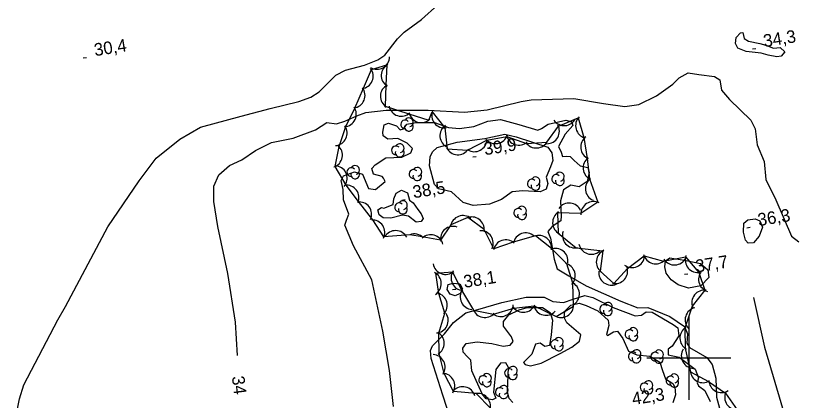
# Model space of a CAD drawing. Extents: x 646142 to 649934, y 5874075 to 5876351.
# Drawn here: x 649039.6 to 649225.9, y 5875189.9 to 5875281.5 of the extents above; entities that cross this region are included whole.
import ezdxf

# ---------------------------------------------------------------- set-up
doc = ezdxf.new("R2010")
doc.units = 0
for name, color, linetype in [('Niveau 1', 7, 'Continuous'), ('Niveau 2', 7, 'Continuous'), ('Niveau 3', 7, 'Continuous'), ('Niveau 4', 7, 'Continuous'), ('Niveau 44', 7, 'Continuous'), ('Niveau 61', 7, 'Continuous')]:
    doc.layers.add(name, color=color, linetype=linetype)

msp = doc.modelspace()

# ---------------------------------------------------------------- linework, layer by layer
at = {"layer": 'Niveau 1'}
for points in [[(649161.47, 5875212.05), (649165.13, 5875212.02), (649166.98, 5875210.86), (649167.55, 5875208.98), (649167.18, 5875205.52), (649166.82, 5875202.97), (649165.71, 5875202.73), (649164.58, 5875203.51), (649163.47, 5875203.27), (649162.63, 5875200.89), (649160.59, 5875198.95), (649160.99, 5875198.42), (649162.29, 5875198.11), (649164.83, 5875198.75), (649169.33, 5875201.09), (649172.11, 5875202.55), (649173.98, 5875204.01), (649174.25, 5875205.53), (649170.94, 5875208.34), (649170.32, 5875209.64), (649170.48, 5875211.14), (649171.9, 5875212.56), (649173.9, 5875213.02), (649175.55, 5875212.52), (649178.33, 5875211.24), (649180.77, 5875209.01), (649180.93, 5875207.77), (649180.4, 5875205.55), (649180.66, 5875205.35), (649182.04, 5875206.19), (649183.03, 5875206.42), (649184.28, 5875204.62), (649185.68, 5875201.59), (649187.61, 5875200.78), (649190.72, 5875200.45), (649193.07, 5875199.01), (649193.77, 5875197.04), (649194.47, 5875195.06), (649196.21, 5875193.89), (649196.66, 5875193.03), (649196.88, 5875191.23), (649196.2, 5875189.33)], [(649158.11, 5875189.42), (649157.2, 5875190.34), (649156.77, 5875192.01), (649156.97, 5875195.91), (649157.08, 5875197.75), (649156.38, 5875198.81), (649155.13, 5875198.78), (649154.06, 5875197.29), (649153.48, 5875191.86), (649154, 5875190.43), (649153.25, 5875190.01), (649151.73, 5875190.29), (649150.79, 5875191.44), (649148.29, 5875196.97), (649148.09, 5875199.46), (649147.18, 5875200.38), (649146.25, 5875201.42), (649146.14, 5875202.32), (649146.92, 5875203.43), (649149.6, 5875203.85), (649153.07, 5875203.45), (649155.77, 5875202.85), (649157.46, 5875203.04), (649158.15, 5875203.92), (649157.78, 5875205.02), (649155.88, 5875207.54), (649155.85, 5875208.67), (649157.13, 5875210.3), (649159.6, 5875211.5), (649161.47, 5875212.05)]]:
    msp.add_lwpolyline(points, dxfattribs=at)
at = {"layer": 'Niveau 2'}
for points in [[(649039.59, 5875185.42), (649040.49, 5875190.23), (649041.58, 5875193.58), (649049.68, 5875209.09), (649051.47, 5875212.29), (649061.55, 5875231.24), (649069.05, 5875242.2), (649073.1, 5875247.6), (649078.74, 5875252.14), (649083.68, 5875255), (649093.35, 5875257.59), (649100.24, 5875259.41), (649107.04, 5875261.1), (649109.9, 5875262.11), (649111.92, 5875263.38), (649115.9, 5875267.39), (649118.17, 5875268.56), (649122.72, 5875269.77), (649125.9, 5875271.04), (649127.59, 5875272.16), (649130.56, 5875276.05), (649132.2, 5875277.61), (649136.3, 5875280.6), (649140.23, 5875284.14)], [(649217.25, 5875272.63), (649213.66, 5875273.02), (649211.73, 5875273.83), (649211.13, 5875274.91), (649211.3, 5875276.3), (649212.31, 5875277.45), (649212.87, 5875277.51), (649213.17, 5875276.06), (649214.26, 5875275.49), (649216.97, 5875274.89), (649218.39, 5875274.48), (649220.2, 5875273.77), (649221.78, 5875273.94), (649222.93, 5875272.93), (649222.03, 5875271.91), (649221.03, 5875271.69), (649218.91, 5875272.13), (649217.25, 5875272.63)], [(649092.48, 5875200.55), (649091.96, 5875208.52), (649090.18, 5875220.13), (649087.78, 5875231.32), (649086.81, 5875237.28), (649086.82, 5875240.95), (649087.98, 5875243.6), (649090.57, 5875245.85), (649093.5, 5875247.21), (649096.78, 5875249.42), (649100.56, 5875251.34), (649105.7, 5875252.38), (649111.07, 5875254.37), (649113.73, 5875256.05), (649116.06, 5875255.74), (649118.04, 5875256.42), (649120.87, 5875257.66), (649123.06, 5875258.48), (649127.92, 5875259.03), (649130.9, 5875259.03), (649137.89, 5875259.02), (649146.54, 5875258.52), (649151.96, 5875259.13), (649160.08, 5875261.09), (649162.44, 5875261.47), (649172.58, 5875261.82), (649179.72, 5875260.58), (649184.73, 5875259.89), (649188.1, 5875260.38), (649192.31, 5875262.47), (649196.2, 5875265.2), (649197.73, 5875266.75), (649199.87, 5875267.91)], [(649199.87, 5875267.91), (649202.44, 5875267.51), (649206.16, 5875267.02), (649207.4, 5875266.24), (649207.82, 5875263.77), (649209.7, 5875261.58), (649214.77, 5875256.66), (649215.83, 5875254.61), (649216.3, 5875250.77), (649217.94, 5875246.83), (649218.35, 5875242.53), (649220.79, 5875237.65), (649224.49, 5875229.03), (649226.27, 5875227.63)], [(649129.66, 5875188.4), (649128.72, 5875196.99), (649127.1, 5875206.42), (649124.45, 5875218.6), (649120.13, 5875226.69), (649118.04, 5875231.6), (649118.46, 5875232.79), (649118.97, 5875234.22), (649117.75, 5875237.63), (649117.67, 5875240.14), (649117.18, 5875242.26), (649117.74, 5875243.35), (649120.36, 5875244.33), (649122.26, 5875243.75), (649123.71, 5875240.37), (649125.34, 5875240.1), (649127.62, 5875242.07), (649127.29, 5875242.84), (649126.9, 5875243.25), (649124.89, 5875243.82), (649124.49, 5875245.15), (649125.3, 5875246.04), (649127.84, 5875247.7), (649131.6, 5875247.79), (649133.76, 5875248.83), (649134.2, 5875249.91), (649132.91, 5875251.14), (649130.71, 5875252.26), (649128.32, 5875252.1), (649127.2, 5875252.89), (649127.09, 5875253.79), (649127.44, 5875255.55), (649128.43, 5875255.89), (649130.33, 5875255.31), (649131.25, 5875254.38), (649132.02, 5875254.58), (649132.8, 5875255.7), (649134.93, 5875256.06), (649139.38, 5875256.11), (649142.74, 5875254.89), (649145.4, 5875254.62), (649148.77, 5875255.12), (649152.15, 5875256.42), (649155.12, 5875256.83)], [(649155.12, 5875256.83), (649159.5, 5875255.61), (649164.01, 5875254.3), (649164.89, 5875254.63), (649166.46, 5875255.72), (649170.69, 5875256.66), (649172.12, 5875256.25), (649172.34, 5875255.36), (649170.53, 5875253.32), (649168.95, 5875250.4), (649169.58, 5875248.99), (649169.94, 5875248), (649170.84, 5875248.1), (649171.77, 5875247.98), (649172.68, 5875247.05), (649174.1, 5875245.73), (649175.98, 5875245.37), (649176.24, 5875244.14), (649175.82, 5875242.03), (649173.91, 5875240.79), (649171.93, 5875241.13), (649170.12, 5875240.01), (649169.41, 5875237.42), (649169.62, 5875233.89), (649169.55, 5875232.63), (649167.42, 5875231.35), (649166.43, 5875230.1), (649167.08, 5875228.57), (649167.47, 5875226.33), (649167.93, 5875223.52), (649168.68, 5875221.2), (649171.39, 5875219.57), (649175.58, 5875217.18), (649183.8, 5875213.55), (649187.89, 5875211.95), (649190.28, 5875212), (649195.47, 5875209.84), (649198.96, 5875207.5), (649199.74, 5875205.76), (649199.56, 5875203.56), (649200.15, 5875202.48), (649204.33, 5875200.1), (649205.57, 5875198.41), (649206.43, 5875195.19), (649206.65, 5875190.64), (649207.91, 5875185.98)], [(649160.43, 5875239.82), (649157.95, 5875239.54), (649155.38, 5875237.76), (649152.55, 5875236.64), (649148.59, 5875236.3), (649146.21, 5875237.06), (649143.5, 5875239.6), (649140.33, 5875240.27), (649139.41, 5875241.31), (649138.18, 5875245.74), (649138.36, 5875247.93), (649138.9, 5875249.13), (649140.03, 5875250.17), (649144.78, 5875251.4), (649151.41, 5875252.27), (649156.2, 5875253.27), (649158.9, 5875252.66), (649166.39, 5875250.2), (649167.36, 5875248.83), (649167.59, 5875247.03), (649167.09, 5875245.49), (649166.02, 5875243.08), (649166.44, 5875241.53), (649166.03, 5875240.23), (649164.62, 5875239.61), (649163.13, 5875239.67), (649160.43, 5875239.82)], [(649127.36, 5875235.71), (649129.54, 5875236.53), (649129.72, 5875237.92), (649130.24, 5875239.24), (649131.52, 5875239.96), (649132.97, 5875239.32), (649133.42, 5875237.55), (649134.29, 5875236.96), (649135.4, 5875235.37), (649136.21, 5875234.32), (649136.69, 5875233.24), (649136.21, 5875232.5), (649135.08, 5875232.37), (649133.2, 5875233.75), (649131.79, 5875234.05), (649129.03, 5875233.28), (649127.19, 5875233.41), (649126.19, 5875234.09), (649125.92, 5875235.32), (649126.77, 5875235.87), (649127.36, 5875235.71)], [(649215.41, 5875227.46), (649214.17, 5875227.32), (649213.51, 5875228.05), (649213.05, 5875229.94), (649213.12, 5875232.12), (649214.05, 5875232.91), (649215.86, 5875233.12), (649216.94, 5875232.67), (649217.59, 5875231.14), (649216.82, 5875229), (649215.41, 5875227.46)], [(649195.83, 5875218.59), (649194.6, 5875220.17), (649194.29, 5875221.74), (649194.47, 5875223.13), (649195.52, 5875223.82), (649199.37, 5875223.23), (649202.78, 5875222.48), (649204.56, 5875220.96), (649204.79, 5875219.16), (649202.86, 5875217.22), (649199.95, 5875216.66), (649197.46, 5875217.41), (649195.83, 5875218.59)], [(649143.85, 5875217.83), (649145.47, 5875217.67), (649146.07, 5875216.48), (649145.52, 5875215.39), (649144.34, 5875214.8), (649143.14, 5875215.23), (649142.44, 5875216.3), (649142.64, 5875217.46), (649143.85, 5875217.83)], [(649144.13, 5875182.79), (649141.38, 5875191.16), (649138.6, 5875199.87), (649138.47, 5875201.8), (649138.91, 5875202.88), (649141.76, 5875205.72), (649143.93, 5875208.48), (649146.85, 5875210.76), (649149.72, 5875211.54), (649155.45, 5875213.23), (649161.24, 5875214.46), (649165.57, 5875214.5), (649167.64, 5875213.48), (649170.19, 5875213.19), (649172.48, 5875214.03), (649175.23, 5875214.91), (649177.11, 5875214.44), (649181.98, 5875212.03), (649187.25, 5875210), (649188.71, 5875210.17), (649189.87, 5875210.99), (649191.25, 5875210.92), (649196.29, 5875207.95), (649197.42, 5875207.17), (649197.65, 5875205.25), (649196.02, 5875202.78), (649195.08, 5875202.1), (649195.13, 5875200.74), (649197.71, 5875200.23), (649201.49, 5875197.35), (649202.32, 5875195.27), (649202, 5875194.09), (649202.33, 5875193.33), (649203.83, 5875192.25), (649205.07, 5875189.65)]]:
    msp.add_lwpolyline(points, dxfattribs=at)
at = {"layer": 'Niveau 3'}
for p, q in [((649215.16, 5875273.6), (649215.95, 5875273.72)), ((649055.67, 5875271.48), (649056.46, 5875271.6)), ((649148.56, 5875247.88), (649149.35, 5875248)), ((649131.59, 5875237.62), (649132.38, 5875237.74)), ((649213.82, 5875231.01), (649214.61, 5875231.13)), ((649198.99, 5875219.94), (649199.78, 5875220.07)), ((649143.7, 5875216.27), (649144.49, 5875216.4))]:
    msp.add_line(p, q, dxfattribs=at)
at = {"layer": 'Niveau 4'}
msp.add_lwpolyline([(649215.47, 5875214.38), (649218.08, 5875202.54), (649223.01, 5875185.92), (649226.96, 5875173.43), (649231.26, 5875167.38), (649236.25, 5875160.39), (649245.88, 5875148.3), (649252.3, 5875139.97), (649257.6, 5875134.26), (649259.74, 5875130.83), (649263.95, 5875121.88), (649267.68, 5875107.59), (649271.74, 5875093.43), (649275.89, 5875079.48), (649278.77, 5875067.46), (649283.35, 5875053.77), (649287.51, 5875038.86), (649289.97, 5875028.38), (649291.93, 5875020.02), (649292.87, 5875011.54), (649292.61, 5875003.38), (649291.16, 5874997.31)], dxfattribs=at)
at = {"layer": 'Niveau 44'}
for points in [[(649168.38, 5875209.88), (649172.55, 5875212.37), (649172.35, 5875217.78), (649170.92, 5875222.42), (649167.29, 5875226.08), (649163.48, 5875229.08), (649158.15, 5875227.61), (649153.57, 5875226.02), (649151.28, 5875230.58), (649147.37, 5875233.44), (649143.31, 5875231.69), (649140.85, 5875228.08), (649136.51, 5875228.83), (649133.55, 5875229.36), (649127.37, 5875228.82), (649124.69, 5875232.87), (649121.28, 5875237.28), (649118.36, 5875241.16), (649115.73, 5875245.61), (649116.66, 5875250.37), (649118.31, 5875255.13), (649120.42, 5875259.5), (649122.48, 5875264.23), (649124.36, 5875268.71), (649128.04, 5875269.8), (649127.85, 5875264.95), (649127.65, 5875259.96), (649133.29, 5875258.16), (649138.05, 5875256.64), (649138.85, 5875258.59)], [(649138.85, 5875258.59), (649141.89, 5875254.81), (649142.45, 5875249.81), (649147.29, 5875249.5), (649151.88, 5875251.87), (649156.65, 5875252.78), (649161.36, 5875251.08), (649166.21, 5875251.42), (649168.93, 5875255.24), (649173.68, 5875257.19), (649174.98, 5875252.52), (649175.79, 5875247.49), (649176.34, 5875242.67), (649178.37, 5875237.08), (649174.31, 5875234.42), (649168.7, 5875234.59), (649168.89, 5875229.74), (649173.21, 5875226.23), (649179.51, 5875225.51), (649178.92, 5875220.69), (649182.12, 5875217.71), (649185.38, 5875221.32), (649189.34, 5875224.34), (649194.02, 5875223.07), (649199.24, 5875224.08), (649202.37, 5875220.37), (649203.85, 5875216.15), (649200.85, 5875212.33), (649199.07, 5875207.12), (649199.17, 5875202.26), (649200.4, 5875196.7), (649204.68, 5875194.42), (649208.73, 5875191.62), (649211.52, 5875187.65)], [(649152.72, 5875188.02), (649149.34, 5875191.51), (649143.91, 5875192), (649141.7, 5875196.32), (649140.51, 5875201.06), (649140.45, 5875205.91), (649141.86, 5875210.71), (649140.43, 5875215.35), (649139.69, 5875220.18), (649143.7, 5875220.48), (649145.82, 5875216.12), (649148.69, 5875211.37), (649153.45, 5875210.42), (649158.35, 5875211.85), (649163.17, 5875212.4), (649168.38, 5875209.88)]]:
    msp.add_lwpolyline(points, dxfattribs=at)
for centre, radius, start, end in [((649125.72, 5875271.77), 3, 238.6662, 358.6442), ((649121.8, 5875267.15), 3, 277.2923, 37.2702), ((649129.71, 5875267.31), 3, 117.7787, 237.7567), ((649129.51, 5875262.31), 3, 117.7787, 237.7567), ((649119.86, 5875262.54), 3, 277.2923, 37.2702), ((649117.78, 5875258.08), 3, 274.2315, 34.2094), ((649131.51, 5875260.58), 3, 192.3468, 312.3248), ((649136.27, 5875259.06), 3, 192.3468, 312.3248), ((649141.74, 5875257.81), 3, 158.884, 278.8619), ((649176.03, 5875255.33), 3, 135.5826, 255.5606), ((649132.41, 5875255.61), 1.05, 44.1154, 269.804), ((649133.31, 5875255.09), 1.05, 166.9369, 29.6212), ((649133.31, 5875256.14), 1.05, 282.2692, 149.7263), ((649143.71, 5875252.93), 3, 124.6635, 244.6415), ((649166.18, 5875254.03), 3, 269.724, 29.702), ((649170.33, 5875258.35), 3, 213.9081, 333.886), ((649115.6, 5875253.58), 3, 274.2315, 34.2094), ((649148.89, 5875252.13), 3, 238.6523, 358.6303), ((649153.94, 5875254.06), 3, 220.7067, 340.6846), ((649159.52, 5875253.69), 3, 191.5714, 311.5493), ((649163.66, 5875253.01), 3, 214.0508, 334.0287), ((649177.25, 5875250.25), 3, 126.5145, 246.4924), ((649114.47, 5875248.33), 3, 288.9309, 48.9088), ((649130.22, 5875249.45), 1.05, 44.1154, 269.804), ((649131.12, 5875249.98), 1.05, 282.2692, 149.7263), ((649144.98, 5875251.41), 3, 206.3426, 326.3206), ((649131.12, 5875248.93), 1.05, 166.9369, 29.6212), ((649177.82, 5875245.28), 3, 126.5145, 246.4924), ((649115.6, 5875242.79), 3, 319.025, 79.003), ((649119.59, 5875244.26), 1.05, 44.1154, 269.804), ((649120.49, 5875243.74), 1.05, 166.9369, 29.6212), ((649120.49, 5875244.79), 1.05, 282.2692, 149.7263), ((649134.41, 5875243.82), 1.05, 44.1154, 269.804), ((649135.31, 5875244.35), 1.05, 282.2692, 149.7263), ((649169.28, 5875243.17), 1.05, 282.2692, 149.7263), ((649135.31, 5875243.3), 1.05, 166.9369, 29.6212), ((649162.6, 5875241.53), 1.05, 44.1154, 269.804), ((649163.5, 5875242.06), 1.05, 282.2692, 149.7263), ((649168.38, 5875242.64), 1.05, 44.1154, 269.804), ((649169.28, 5875242.12), 1.05, 166.9369, 29.6212), ((649178.38, 5875240.31), 3, 126.5145, 246.4924), ((649118.41, 5875238.16), 3, 337.094, 97.072), ((649163.5, 5875241.01), 1.05, 166.9369, 29.6212), ((649121.43, 5875234.17), 3, 337.094, 97.072), ((649130.98, 5875235.88), 1.05, 44.1154, 269.804), ((649131.88, 5875236.41), 1.05, 282.2692, 149.7263), ((649171.51, 5875233.9), 3, 24.708, 144.6859), ((649177.3, 5875234.27), 3, 63.2355, 183.2135), ((649131.88, 5875235.36), 1.05, 166.9369, 29.6212), ((649159.37, 5875234.56), 1.05, 44.1154, 269.804), ((649160.27, 5875235.09), 1.05, 282.2692, 149.7263), ((649146.21, 5875230.92), 3, 51.0453, 171.0232), ((649148.28, 5875230.59), 3, 353.7901, 113.7681), ((649160.27, 5875234.04), 1.05, 166.9369, 29.6212), ((649170.56, 5875232.24), 3, 122.3133, 242.2913), ((649124.56, 5875229.87), 3, 333.4866, 93.4645), ((649143.84, 5875228.35), 3, 71.1586, 191.1365), ((649130.16, 5875227.34), 3, 28.829, 148.8069), ((649134.58, 5875226.54), 3, 44.0033, 110.8523), ((649138.52, 5875226.36), 3, 13.7468, 133.7248), ((649150.41, 5875227.3), 3, 334.4696, 94.4475), ((649161.16, 5875226.78), 3, 49.099, 169.0769), ((649172.89, 5875229.21), 3, 162.0668, 282.0448), ((649156.44, 5875225.15), 3, 49.099, 169.0769), ((649164.29, 5875226.19), 3, 351.7498, 111.7278), ((649168.22, 5875223.1), 3, 351.7498, 111.7278), ((649176.79, 5875227.69), 3, 191.0345, 311.0124), ((649180.96, 5875222.88), 3, 113.0325, 233.0104), ((649186.48, 5875224.54), 3, 233.463, 353.441), ((649192.14, 5875225.41), 3, 194.7702, 314.7482), ((649196.59, 5875225.15), 3, 213.4047, 333.3827), ((649202.15, 5875223.36), 3, 160.2567, 280.2346), ((649142.05, 5875222.91), 3, 190.04, 310.0179), ((649169.95, 5875219.58), 3, 317.1003, 77.0782), ((649138.02, 5875217.69), 3, 302.299, 62.2769), ((649146.35, 5875219.07), 3, 145.9042, 265.8821), ((649181.56, 5875220.34), 3, 173.7927, 293.7707), ((649182.44, 5875220.7), 3, 257.9004, 17.8783), ((649205.33, 5875218.75), 3, 133.6509, 253.6288), ((649170.95, 5875215.22), 3, 298.7152, 58.6931), ((649139.46, 5875212.51), 3, 317.0389, 77.0169), ((649148.53, 5875214.57), 3, 145.9042, 265.8821), ((649203.74, 5875213.15), 3, 81.8689, 201.8468), ((649155.2, 5875212.86), 3, 235.7127, 355.6906), ((649160.56, 5875213.88), 3, 216.534, 336.512), ((649169.56, 5875212.64), 3, 240.8079, 0.7859), ((649179.82, 5875211.65), 1.05, 44.1154, 269.804), ((649180.72, 5875212.18), 1.05, 282.2692, 149.7263), ((649151.41, 5875212.63), 3, 198.6806, 318.6586), ((649165.97, 5875213.18), 3, 196.7118, 316.6898), ((649180.72, 5875211.13), 1.05, 166.9369, 29.6212), ((649202.14, 5875209.06), 3, 103.2214, 223.1993), ((649139.68, 5875208.96), 3, 273.2492, 33.2271), ((649186.79, 5875206.18), 1.05, 282.2692, 149.7263), ((649200.88, 5875204.73), 3, 121.2353, 241.2133), ((649138.72, 5875203.47), 3, 300.6346, 60.6125), ((649185.89, 5875205.65), 1.05, 44.1154, 269.804), ((649186.79, 5875205.13), 1.05, 166.9369, 29.6212), ((649168.13, 5875203.26), 1.05, 44.1154, 269.804), ((649169.03, 5875202.74), 1.05, 166.9369, 29.6212), ((649169.03, 5875203.79), 1.05, 282.2692, 149.7263), ((649186.65, 5875200.39), 1.05, 44.1154, 269.804), ((649187.55, 5875200.92), 1.05, 282.2692, 149.7263), ((649192, 5875200.32), 1.05, 44.1154, 269.804), ((649192.9, 5875200.85), 1.05, 282.2692, 149.7263), ((649201.23, 5875200.52), 3, 148.2912, 268.2692), ((649138.95, 5875197.8), 3, 327.1949, 87.1728), ((649187.55, 5875199.87), 1.05, 166.9369, 29.6212), ((649192.9, 5875199.8), 1.05, 166.9369, 29.6212), ((649158.07, 5875196.93), 1.05, 282.2692, 149.7263), ((649141.24, 5875193.35), 3, 327.1949, 87.1728), ((649151.91, 5875195.24), 1.05, 282.2692, 149.7263), ((649157.17, 5875196.4), 1.05, 44.1154, 269.804), ((649158.07, 5875195.88), 1.05, 166.9369, 29.6212), ((649196.55, 5875195.14), 1.05, 282.2692, 149.7263), ((649203.37, 5875197.11), 3, 181.9648, 301.9428), ((649151.01, 5875194.71), 1.05, 44.1154, 269.804), ((649151.91, 5875194.19), 1.05, 166.9369, 29.6212), ((649189.48, 5875192.98), 1.05, 44.1154, 269.804), ((649190.38, 5875193.51), 1.05, 282.2692, 149.7263), ((649195.65, 5875194.61), 1.05, 44.1154, 269.804), ((649196.55, 5875194.09), 1.05, 166.9369, 29.6212), ((649207.78, 5875194.76), 3, 181.9648, 301.9428), ((649146.1, 5875190.16), 3, 15.9015, 135.8795), ((649154.99, 5875191.88), 1.05, 44.1154, 269.804), ((649155.89, 5875192.41), 1.05, 282.2692, 149.7263), ((649190.38, 5875192.46), 1.05, 166.9369, 29.6212), ((649149.76, 5875188.54), 3, 343.9756, 103.9536), ((649155.89, 5875191.36), 1.05, 166.9369, 29.6212), ((649211.56, 5875190.65), 3, 155.1325, 275.1104)]:
    msp.add_arc(centre, radius, start, end, dxfattribs=at)
at = {"layer": 'Niveau 61'}
for points in [[(649200, 5875210), (649200, 5875200), (649200, 5875190)], [(649190, 5875200), (649200, 5875200), (649210, 5875200)]]:
    msp.add_lwpolyline(points, dxfattribs=at)

# ---------------------------------------------------------------- texts
at = {"layer": 'Niveau 2'}
msp.add_text('34', height=3, rotation=277.3193, dxfattribs=at).set_placement((649091.1, 5875195.54))
at = {"layer": 'Niveau 3'}
for s, p in [('34,3 ', (649218.01, 5875274.01)), ('30,4 ', (649058.52, 5875271.88)), ('39,9 ', (649151.41, 5875248.28)), ('38,5 ', (649134.44, 5875238.03)), ('36,3 ', (649216.67, 5875231.41)), ('37,7 ', (649201.84, 5875220.35)), ('38,1 ', (649146.55, 5875216.68)), ('42,3 ', (649186.71, 5875188.77))]:
    msp.add_text(s, height=3, rotation=8.9405, dxfattribs=at).set_placement(p)

doc.saveas('drawing.dxf')
